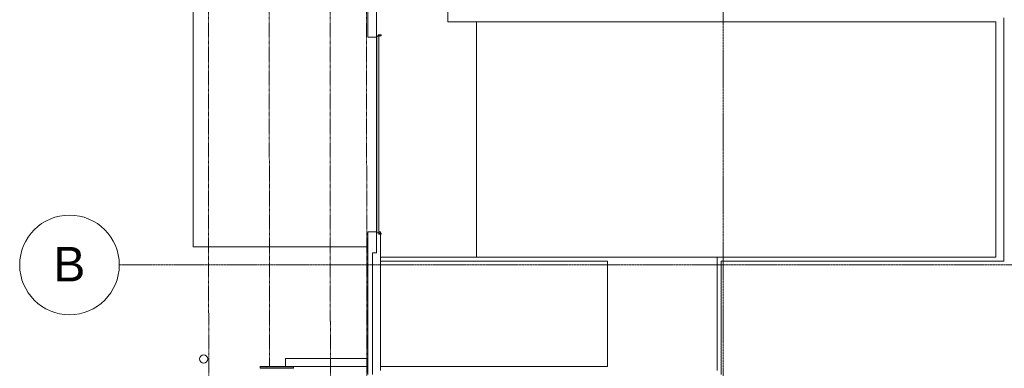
# Model space of a CAD drawing. Header units: inches. Extents: x -4136 to 1945, y -6639 to 12387.
# Tile 652 of 656: x -843 to 128, y 11433 to 11777. Entities that reach past the tile are written whole.
import ezdxf

# ---------------------------------------------------------------- set-up
doc = ezdxf.new("R2010")
doc.units = ezdxf.units.IN
doc.header["$MEASUREMENT"] = 0
for name, pattern in [('Double Dash 3_8_', [1, 0.375, -0.125, 0.125, -0.125, 0.125, -0.125]), ('Línea de rejilla', [0.875, 0.5, -0.125, 0.125, -0.125]), ('Overhead 1_16_', [0.101562, 0.0625, -0.039062]), ('Trazo doble', [1.6875, 0.625, -0.1875, 0.25, -0.1875, 0.25, -0.1875])]:
    doc.linetypes.add(name, pattern=pattern)
for name, color, linetype, lineweight in [('A-DOOR', 7, 'Continuous', 9), ('A-FLOR', 7, 'Continuous', 9), ('A-FLOR-HRAL', 7, 'Continuous', 9), ('A-WALL', 7, 'Continuous', 9), ('C-PROP-LINE', 7, 'Trazo doble', 18), ('E-LITE-EQPM', 7, 'Continuous', 9), ('S-FNDN', 7, 'Continuous', 9), ('S-GRID', 7, 'Continuous', 9), ('S-GRID-IDEN', 7, 'Continuous', 9), ('S-STRS', 7, 'Continuous', 9)]:
    doc.layers.add(name, color=color, linetype=linetype, lineweight=lineweight)
doc.styles.add('Arial_1', font='arial.ttf', dxfattribs={"height": 34.015748})
pattern_1 = [(50, (0, 0), (55.0854, -4.81984), [5.76, -63.36]), (355, (0, 0), (-10.6557, 57.76853), [4.608, -50.688]), (100.451, (4.59, -0.4), (44.42947, 52.94866), [4.895, -53.848]), (46.184, (0, 15.36), (81.96444, -12.71212), [8.64, -95.04]), (96.636, (6.83, 14.3), (71.7815, 74.8124), [7.343, -80.772]), (351.184, (0, 15.36), (71.78195, 74.81243), [6.912, -76.032]), (21, (7.68, 11.52), (45.84207, -30.92146), [5.76, -63.36]), (326, (7.68, 11.52), (18.68706, 55.69148), [4.608, -50.688]), (71.451, (11.5, 8.943), (64.5289, 24.7701), [4.895, -53.848]), (37.5, (0, 0), (0.933895, 25.566816), [2.534, -47.539, 2.534, -48.922, -50.88]), (37.5, (0, 0), (0.933895, 25.566816), [-101.53, 2.534, -48.346]), (7.5, (0, 0), (20.20404, 30.2913), [2.534, -26.803, 2.534, -46.387, -19.392]), (7.5, (0, 0), (20.20404, 30.2913), [-78.259, 2.534, -16.858]), (327.5, (-17.126, 0), (40.997785, -1.732403), [2.534, -16.666, 2.534, -57.37, -79.488]), (327.5, (-17.126, 0), (40.997785, -1.732403), [-79.104, 2.534, -76.954]), (317.5, (-24.806, 0), (44.78888, 7.68784), [2.534, -22.426, 2.534, -37.248, -56.448]), (317.5, (-24.806, 0), (44.78888, 7.68784), [-64.742, 2.534, -53.914])]

# ---------------------------------------------------------------- blocks, each defined once
blk = doc.blocks.new('Family - ___-1878357-DIAMOND PIERS')
at = {"layer": 'C-PROP-LINE', "color": 254, "linetype": 'Double Dash 3_8_', "lineweight": 13, "true_color": 0xcccccc}
for p, q in [((-3989.61, 12268.69), (-3987.01, 9767.34)), ((-3929.52, 12184.69), (-3928.74, 11434.74)), ((-3869.45, 12124.69), (-3868.29, 11013.11))]:
    blk.add_line(p, q, dxfattribs=at)
blk = doc.blocks.new('Family - ___-1878392-DIAMOND PIERS')
at = {"layer": 'C-PROP-LINE', "color": 254, "linetype": 'Double Dash 3_8_', "lineweight": 13, "true_color": 0xcccccc}
blk.add_line((-3833.41, 12088.69), (-3832.32, 11044.95), dxfattribs=at)
blk = doc.blocks.new('Door-Sectional_Model3502_Comcl_Amarr - ramp garage door-2444125-DIAMOND PIERS')
at = {"layer": 'A-DOOR', "color": 254, "true_color": 0xcccccc}
for p, q in [((-32.28, -8.82), (-32.28, -8.49)), ((-31.28, -8.82), (-32.28, -8.82)), ((-32.28, -8.82), (-32.28, -10.82)), ((-31.28, -8.49), (-31.28, -8.82)), ((-31.28, -10.82), (-31.28, -8.82)), ((-31, -6.75), (163, -6.75)), ((-31, -6.75), (-31, -8.75)), ((163, -8.75), (-31, -8.75)), ((163, -6.75), (163, -8.75)), ((163.28, -8.82), (163.28, -8.1)), ((163.28, -8.1), (164.28, -8.1)), ((164.28, -8.82), (163.28, -8.82)), ((163.28, -8.82), (163.28, -10.82)), ((164.28, -8.1), (164.28, -8.82)), ((164.28, -10.82), (164.28, -8.82)), ((-32.28, -10.82), (-31.28, -10.82)), ((163.28, -10.82), (164.28, -10.82))]:
    blk.add_line(p, q, dxfattribs=at)
blk = doc.blocks.new('Pathway_Cooper_McGraw-Edison _BSC-BRC_Round - Pathway_Cooper_McGraw-Edison _BSC-BRC_Round-2028611-DIAMOND PIERS')
at = {"layer": 'E-LITE-EQPM', "color": 254, "true_color": 0xcccccc}
for start, end in [(360, 180), (180, 360)]:
    blk.add_arc((0, 0), 4, start, end, dxfattribs=at)
blk = doc.blocks.new('Tipo de barandal superior - Barandal superior_interno_-2462186-DIAMOND PIERS')
at = {"layer": 'A-FLOR-HRAL', "color": 254, "true_color": 0xcccccc}
for p, q in [((-3930.06, 11434.74), (-3938.12, 11434.74)), ((-3938.12, 11433.24), (-3930.06, 11433.24)), ((-3931.45, 11434.07), (-3931.45, 11433.91))]:
    blk.add_line(p, q, dxfattribs=at)
blk = doc.blocks.new('Tipo de barandal superior - Barandal superior_interno_-V33-DIAMOND PIERS')
at = {"layer": 'A-FLOR-HRAL', "color": 254, "true_color": 0xcccccc}
for p, q in [((-3938.12, 11434.74), (-3938.12, 11433.24)), ((-3938.12, 11434.74), (-3905.12, 11434.74)), ((-3938.12, 11433.24), (-3905.12, 11433.24)), ((-3905.12, 11434.74), (-3905.12, 11433.24))]:
    blk.add_line(p, q, dxfattribs=at)
blk = doc.blocks.new('CTR - 1st Phase - Shell_rvt-2-DIAMOND PIERS')
at = {"layer": 'S-STRS', "true_color": 0xe6e6e6}
h = blk.add_hatch(dxfattribs=at)
h.set_pattern_fill('FP_1', color=254, style=0, pattern_type=2)
h.set_pattern_definition(pattern_1)
h.paths.add_polyline_path([(-3938.12, 11298.99), (-3927.12, 11298.99), (-3927.12, 11299.24), (-3938.12, 11299.24)], flags=0)
h.paths.add_polyline_path([(-3938.12, 11300.74), (-3927.12, 11300.74), (-3927.12, 11433.24), (-3938.12, 11433.24), (-3938.12, 11337.31)], flags=0)
h.paths.add_polyline_path([(-3938.12, 11434.74), (-3927.12, 11434.74), (-3927.12, 11434.99), (-3938.12, 11434.99)], flags=0)
h = blk.add_hatch(dxfattribs=at)
h.set_pattern_fill('FP_1', color=254, style=0, pattern_type=2)
h.set_pattern_definition(pattern_1)
h.paths.add_polyline_path([(-3927.12, 11298.99), (-3916.12, 11298.99), (-3916.12, 11299.24), (-3927.12, 11299.24)], flags=0)
h.paths.add_polyline_path([(-3916.12, 11300.74), (-3916.12, 11433.24), (-3927.12, 11433.24), (-3927.12, 11300.74), (-3925.15, 11300.74)], flags=0)
h.paths.add_polyline_path([(-3927.12, 11434.74), (-3916.12, 11434.74), (-3916.12, 11434.99), (-3927.12, 11434.99)], flags=0)
h = blk.add_hatch(dxfattribs=at)
h.set_pattern_fill('FP_1', color=254, style=0, pattern_type=2)
h.set_pattern_definition(pattern_1)
h.paths.add_polyline_path([(-3915.55, 11298.99), (-3905.12, 11298.99), (-3905.12, 11299.24), (-3916.12, 11299.24), (-3916.12, 11298.99)], flags=0)
h.paths.add_polyline_path([(-3916.12, 11300.74), (-3905.12, 11300.74), (-3905.12, 11433.24), (-3916.12, 11433.24), (-3916.12, 11304.9)], flags=0)
h.paths.add_polyline_path([(-3905.12, 11434.74), (-3905.12, 11434.99), (-3916.12, 11434.99), (-3916.12, 11434.74), (-3905.64, 11434.74)], flags=0)
at = {"layer": 'A-FLOR', "color": 254, "true_color": 0xcccccc}
for p, q in [((-4004.25, 11830.99), (-4004.25, 11552.9)), ((-3752.91, 11830.99), (-3752.91, 11774.99)), ((-3752.91, 11774.99), (-3212.37, 11774.99)), ((-3724.72, 11774.99), (-3724.72, 11542.99)), ((-3724.72, 11542.99), (-3724.72, 11774.99)), ((-3212.37, 11774.99), (-3212.37, 11542.99)), ((-3204.37, 11778.99), (-3204.37, 11538.99)), ((-3823.2, 11567.79), (-3823.2, 11759.79)), ((-4004.25, 11552.9), (-3831.82, 11552.9)), ((-3819.32, 11542.99), (-3724.72, 11542.99)), ((-3724.72, 11542.99), (-3487.32, 11542.99)), ((-3212.37, 11542.99), (-3487.32, 11542.99)), ((-3487.32, 11542.99), (-3487.32, 11430.99)), ((-3595.32, 11538.99), (-3819.32, 11538.99)), ((-3595.32, 11434.99), (-3595.32, 11538.99)), ((-3204.37, 11538.99), (-3483.32, 11538.99)), ((-3483.32, 11538.99), (-3483.32, 11426.99)), ((-3831.82, 11434.99), (-3905.12, 11434.99)), ((-3905.12, 11434.99), (-3905.12, 11434.74)), ((-3819.32, 11434.99), (-3595.32, 11434.99))]:
    blk.add_line(p, q, dxfattribs=at)
at = {"layer": 'A-WALL', "color": 254, "lineweight": 13, "true_color": 0xcccccc}
for p, q in [((-3831.82, 11786.99), (-3831.82, 11759.79)), ((-3823.2, 11759.79), (-3823.2, 11786.99)), ((-3831.82, 11759.79), (-3823.2, 11759.79)), ((-3831.82, 11567.79), (-3831.82, 11546.99)), ((-3823.2, 11567.79), (-3831.82, 11567.79)), ((-3823.2, 11546.99), (-3823.2, 11567.79)), ((-3831.82, 11546.99), (-3831.82, 11426.99)), ((-3827.32, 11546.99), (-3823.2, 11546.99)), ((-3827.32, 11426.99), (-3827.32, 11546.99))]:
    blk.add_line(p, q, dxfattribs=at)
at = {"layer": 'S-FNDN', "color": 254, "true_color": 0xcccccc}
for p, q in [((-3822.85, 11567.79), (-3823.2, 11567.79)), ((-3819.32, 11567.79), (-3820.85, 11567.79)), ((-3819.32, 11567.79), (-3819.32, 11566.51)), ((-3819.32, 11565.51), (-3819.32, 11430.99)), ((-3913.12, 11442.99), (-3913.12, 11434.99)), ((-3889.12, 11442.99), (-3913.12, 11442.99)), ((-3831.82, 11442.99), (-3889.12, 11442.99))]:
    blk.add_line(p, q, dxfattribs=at)
at = {"layer": 'S-STRS', "color": 254, "true_color": 0xcccccc}
for p, q in [((-3938.12, 11434.99), (-3938.12, 11434.74)), ((-3938.12, 11434.99), (-3927.12, 11434.99)), ((-3927.12, 11434.99), (-3916.12, 11434.99)), ((-3927.12, 11434.99), (-3927.12, 11434.74)), ((-3916.12, 11434.99), (-3905.12, 11434.99)), ((-3916.12, 11434.99), (-3916.12, 11434.74)), ((-3905.12, 11434.99), (-3905.12, 11434.74))]:
    blk.add_line(p, q, dxfattribs=at)
at = {"layer": 'S-STRS', "color": 254, "linetype": 'Overhead 1_16_', "true_color": 0xcccccc}
for p, q in [((-3937.37, 11434.99), (-3937.37, 11434.74)), ((-3926.37, 11434.99), (-3926.37, 11434.74)), ((-3915.37, 11434.99), (-3915.37, 11434.74))]:
    blk.add_line(p, q, dxfattribs=at)
at = {"color": 254, "lineweight": 9, "true_color": 0xcccccc}
for name, p in [('Family - ___-1878357-DIAMOND PIERS', (0, 0)), ('Family - ___-1878392-DIAMOND PIERS', (0, 0)), ('Pathway_Cooper_McGraw-Edison _BSC-BRC_Round - Pathway_Cooper_McGraw-Edison _BSC-BRC_Round-2028611-DIAMOND PIERS', (-3993.72, 11442.42)), ('Tipo de barandal superior - Barandal superior_interno_-2462186-DIAMOND PIERS', (0, 0)), ('Tipo de barandal superior - Barandal superior_interno_-V33-DIAMOND PIERS', (0, 0))]:
    blk.add_blockref(name, p, dxfattribs=at)
at = {"color": 254, "lineweight": 9, "true_color": 0xcccccc, "rotation": 89.99999999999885}
blk.add_blockref('Door-Sectional_Model3502_Comcl_Amarr - ramp garage door-2444125-DIAMOND PIERS', (-3829.6, 11597.79), dxfattribs=at)
blk = doc.blocks.new('Rejilla - Extremo inicial de rejilla - Círculo-11506-DIAMOND PIERS')
at = {"layer": 'S-GRID-IDEN', "color": 253, "true_color": 0xaaaaaa}
blk.add_circle((0, 0), 0.2559, dxfattribs=at)

msp = doc.modelspace()

# ---------------------------------------------------------------- linework, layer by layer
at = {"layer": 'S-GRID', "color": 253, "linetype": 'Línea de rejilla', "true_color": 0xaaaaaa}
for p, q in [((-149.31004, 9772.6103), (-149.31004, 12288.55505)), ((1554.7685, 11535.1894), (-744.9363, 11535.1894))]:
    msp.add_line(p, q, dxfattribs=at)

# ---------------------------------------------------------------- block references
at = {"lineweight": 5}
msp.add_blockref('CTR - 1st Phase - Shell_rvt-2-DIAMOND PIERS', (3332.0137, 0), dxfattribs=at)
at = {"layer": 'S-GRID-IDEN', "color": 253, "true_color": 0xaaaaaa, "xscale": 191.9999999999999, "yscale": 191.9999999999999, "zscale": 191.9999999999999, "rotation": 89.99999999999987}
msp.add_blockref('Rejilla - Extremo inicial de rejilla - Círculo-11506-DIAMOND PIERS', (-794.07016, 11535.1894), dxfattribs=at)

# ---------------------------------------------------------------- texts
at = {"layer": 'S-GRID-IDEN', "color": 253, "true_color": 0xaaaaaa, "insert": (-810.12714, 11552.95497), "char_height": 34.01575, "width": 38.784, "attachment_point": 1, "style": 'Arial_1'}
msp.add_mtext('B', dxfattribs=at)

doc.saveas('drawing.dxf')
